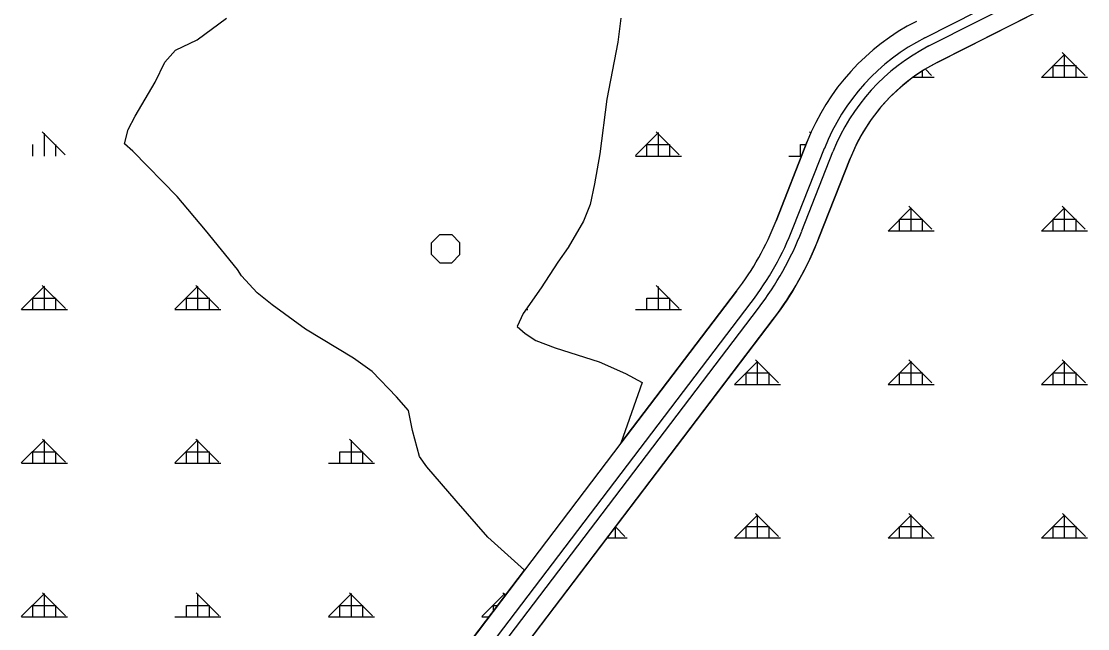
# Model space of a CAD drawing. Extents: x 410727 to 412947, y 4463506 to 4466382.
# Drawn here: x 411164.8 to 411512.1, y 4464293.6 to 4464491.3 of the extents above; entities that cross this region are included whole.
import ezdxf

# ---------------------------------------------------------------- set-up
doc = ezdxf.new("R2010")
doc.units = 0
for name, color, linetype in [('ADAKENARI', 7, 'Continuous'), ('KALDIRIM', 7, 'Continuous'), ('PL_AYA_ORMAN', 7, 'Continuous'), ('PL_KA_TARIM_DIGER', 7, 'Continuous'), ('TR_ORMAN', 7, 'Continuous'), ('TR_TARIMALANI', 7, 'Continuous')]:
    doc.layers.add(name, color=color, linetype=linetype)

msp = doc.modelspace()

# ---------------------------------------------------------------- linework, layer by layer
at = {"layer": 'ADAKENARI'}
for p, q in [((411463.15, 4464477.88), (411505.61, 4464499.44)), ((411420.79, 4464452.11), (411410.65, 4464426.31)), ((411424.61, 4464420.82), (411434.75, 4464446.63)), ((411397.76, 4464403.39), (411360.12, 4464353.9)), ((411241.35, 4464173), (411409.7, 4464394.31)), ((411360.12, 4464353.9), (411328.74, 4464312.66)), ((411328.74, 4464312.66), (411229.41, 4464182.08))]:
    msp.add_line(p, q, dxfattribs=at)
for centre, radius, start, end in [((411490.06, 4464424.9), 74.42, 116.9217, 158.5523), ((411490.06, 4464424.9), 74.42, 116.9217, 158.5523), ((411490.06, 4464424.9), 59.42, 116.9217, 158.5523), ((411490.06, 4464424.9), 59.42, 116.9217, 158.5523), ((411321.69, 4464461.25), 95.58, 322.7403, 338.5523), ((411321.69, 4464461.25), 95.58, 322.7403, 338.5523), ((411321.69, 4464461.25), 110.58, 322.7403, 338.5523), ((411321.69, 4464461.25), 110.58, 322.7403, 338.5523)]:
    msp.add_arc(centre, radius, start, end, dxfattribs=at)
at = {"layer": 'KALDIRIM'}
for p, q in [((411459.08, 4464485.91), (411501.54, 4464507.47)), ((411460.44, 4464483.23), (411502.89, 4464504.79)), ((411416.24, 4464424.11), (411426.37, 4464449.92)), ((411419.03, 4464423.02), (411429.17, 4464448.82)), ((411234.19, 4464178.45), (411402.54, 4464399.76)), ((411236.58, 4464176.63), (411404.93, 4464397.94))]:
    msp.add_line(p, q, dxfattribs=at)
for centre, radius, start, end in [((411490.06, 4464424.9), 68.42, 116.9217, 158.5523), ((411490.06, 4464424.9), 68.42, 116.9217, 158.5523), ((411490.06, 4464424.9), 65.42, 116.9217, 158.5523), ((411490.06, 4464424.9), 65.42, 116.9217, 158.5523), ((411321.69, 4464461.25), 101.58, 322.7403, 338.5523), ((411321.69, 4464461.25), 101.58, 322.7403, 338.5523), ((411321.69, 4464461.25), 104.58, 322.7403, 338.5523), ((411321.69, 4464461.25), 104.58, 322.7403, 338.5523)]:
    msp.add_arc(centre, radius, start, end, dxfattribs=at)
at = {"layer": 'PL_AYA_ORMAN'}
for points in [[(411505.61, 4464499.44), (411463.15, 4464477.88), (411458.97, 4464475.54), (411454.98, 4464472.87), (411451.23, 4464469.88), (411447.73, 4464466.61), (411444.5, 4464463.06), (411441.58, 4464459.26), (411438.96, 4464455.24), (411436.68, 4464451.02), (411434.75, 4464446.63), (411424.61, 4464420.82), (411423.16, 4464417.3), (411421.58, 4464413.82), (411419.88, 4464410.41), (411418.07, 4464407.05), (411416.15, 4464403.76), (411414.11, 4464400.53), (411411.96, 4464397.38), (411409.7, 4464394.31), (411241.35, 4464173)], [(411229.41, 4464182.08), (411328.74, 4464312.66), (411316.7, 4464323.34), (411306.44, 4464335.17), (411296.84, 4464346.23), (411294.5, 4464349.61), (411292.16, 4464358.06), (411290.87, 4464364.57), (411286.97, 4464368.99), (411279.05, 4464377.31), (411272.95, 4464381.61), (411257.38, 4464391.1), (411246.47, 4464399.03), (411241.67, 4464402.93), (411236.48, 4464408.4), (411235.18, 4464410.48), (411224.75, 4464423.33), (411215.6, 4464434.23), (411201.1, 4464448.95), (411198.43, 4464451.43), (411199.57, 4464456.02), (411201.86, 4464460.41), (411208.35, 4464471.5), (411211.59, 4464478), (411215.02, 4464481.82), (411222.08, 4464485.26), (411231.62, 4464492.34)], [(411360.03, 4464492.26), (411359.14, 4464484.43), (411355.53, 4464465.93), (411353.28, 4464448.11), (411351.48, 4464438.41), (411350.13, 4464431.64), (411347.88, 4464426.22), (411342.92, 4464417.65), (411339.55, 4464412.91), (411334.14, 4464404.56), (411328.29, 4464396.21), (411326.26, 4464391.93), (411328.96, 4464389.67), (411332.34, 4464387.41), (411338.65, 4464384.93), (411353.06, 4464380.42), (411361.61, 4464376.58), (411367.02, 4464373.65), (411360.12, 4464353.9), (411397.76, 4464403.39)], [(411410.65, 4464426.31), (411420.79, 4464452.11)]]:
    msp.add_lwpolyline(points, dxfattribs=at)
for centre, radius, start, end in [((411490.06, 4464424.9), 74.42, 116.9217, 158.5523), ((411321.69, 4464461.25), 95.58, 322.7403, 338.5523)]:
    msp.add_arc(centre, radius, start, end, dxfattribs=at)
at = {"layer": 'PL_KA_TARIM_DIGER'}
msp.add_lwpolyline([(411360.03, 4464492.26), (411359.14, 4464484.43), (411355.53, 4464465.93), (411353.28, 4464448.11), (411351.48, 4464438.41), (411350.13, 4464431.64), (411347.88, 4464426.22), (411342.92, 4464417.65), (411339.55, 4464412.91), (411334.14, 4464404.56), (411328.29, 4464396.21), (411326.26, 4464391.93), (411328.96, 4464389.67), (411332.34, 4464387.41), (411338.65, 4464384.93), (411353.06, 4464380.42), (411361.61, 4464376.58), (411367.02, 4464373.65), (411360.12, 4464353.9), (411328.74, 4464312.66), (411316.7, 4464323.34), (411306.44, 4464335.17), (411296.84, 4464346.23), (411294.5, 4464349.61), (411292.16, 4464358.06), (411290.87, 4464364.57), (411286.97, 4464368.99), (411279.05, 4464377.31), (411272.95, 4464381.61), (411257.38, 4464391.1), (411246.47, 4464399.03), (411241.67, 4464402.93), (411236.48, 4464408.4), (411235.18, 4464410.48), (411224.75, 4464423.33), (411215.6, 4464434.23), (411201.1, 4464448.95), (411198.43, 4464451.43), (411199.57, 4464456.02), (411201.86, 4464460.41), (411208.35, 4464471.5), (411211.59, 4464478), (411215.02, 4464481.82), (411222.08, 4464485.26), (411231.62, 4464492.34)], dxfattribs=at)
at = {"layer": 'TR_ORMAN'}
for p, q in [((411497.12, 4464473), (411504.62, 4464480.5)), ((411497.12, 4464473), (411504.62, 4464480.5)), ((411497.12, 4464473), (411504.62, 4464480.5)), ((411497.12, 4464473), (411504.62, 4464480.5)), ((411511.3, 4464473.65), (411503.8, 4464481.15)), ((411511.3, 4464473.65), (411503.8, 4464481.15)), ((411511.3, 4464473.65), (411503.8, 4464481.15)), ((411511.3, 4464473.65), (411503.8, 4464481.15)), ((411504.62, 4464473.09), (411504.62, 4464480.59)), ((411504.62, 4464473.09), (411504.62, 4464480.59)), ((411504.62, 4464473.09), (411504.62, 4464480.59)), ((411504.62, 4464473.09), (411504.62, 4464480.59)), ((411500.87, 4464473.09), (411500.87, 4464476.84)), ((411500.87, 4464476.84), (411508.37, 4464476.84)), ((411500.87, 4464473.09), (411500.87, 4464476.84)), ((411500.87, 4464476.84), (411508.37, 4464476.84)), ((411500.87, 4464473.09), (411500.87, 4464476.84)), ((411500.87, 4464476.84), (411508.37, 4464476.84)), ((411500.87, 4464473.09), (411500.87, 4464476.84)), ((411500.87, 4464476.84), (411508.37, 4464476.84)), ((411508.37, 4464473.09), (411508.37, 4464476.84)), ((411508.37, 4464473.09), (411508.37, 4464476.84)), ((411508.37, 4464473.09), (411508.37, 4464476.84)), ((411508.37, 4464473.09), (411508.37, 4464476.84)), ((411455.32, 4464473.09), (411462.12, 4464473.09)), ((411455.32, 4464473.09), (411462.12, 4464473.09)), ((411455.32, 4464473.09), (411462.12, 4464473.09)), ((411455.32, 4464473.09), (411462.12, 4464473.09)), ((411458.37, 4464473.09), (411458.37, 4464475.14)), ((411458.37, 4464473.09), (411458.37, 4464475.14)), ((411458.37, 4464473.09), (411458.37, 4464475.14)), ((411458.37, 4464473.09), (411458.37, 4464475.14)), ((411461.31, 4464473.65), (411459.26, 4464475.7)), ((411461.31, 4464473.65), (411459.26, 4464475.7)), ((411461.31, 4464473.65), (411459.26, 4464475.7)), ((411461.31, 4464473.65), (411459.26, 4464475.7)), ((411497.12, 4464473.09), (411512.12, 4464473.09)), ((411497.12, 4464473.09), (411512.12, 4464473.09)), ((411497.12, 4464473.09), (411512.12, 4464473.09)), ((411497.12, 4464473.09), (411512.12, 4464473.09)), ((411179.11, 4464447.77), (411171.61, 4464455.27)), ((411172.31, 4464447.41), (411172.31, 4464454.91)), ((411364.8, 4464447.54), (411372.3, 4464455.03)), ((411364.8, 4464447.54), (411372.3, 4464455.03)), ((411379.08, 4464447.77), (411371.58, 4464455.27)), ((411372.31, 4464447.41), (411372.31, 4464454.91)), ((411421.99, 4464454.86), (411421.57, 4464455.27)), ((411421.99, 4464454.86), (411421.57, 4464455.27)), ((411168.56, 4464447.41), (411168.56, 4464451.16)), ((411176.06, 4464447.41), (411176.06, 4464451.16)), ((411368.56, 4464447.41), (411368.56, 4464451.16)), ((411368.56, 4464451.16), (411376.06, 4464451.16)), ((411368.56, 4464451.16), (411376.06, 4464451.16)), ((411376.06, 4464447.41), (411376.06, 4464451.16)), ((411418.56, 4464447.41), (411418.56, 4464451.16)), ((411418.56, 4464451.16), (411420.41, 4464451.16)), ((411418.56, 4464451.16), (411420.41, 4464451.16)), ((411364.81, 4464447.41), (411379.81, 4464447.41)), ((411364.81, 4464447.41), (411379.81, 4464447.41)), ((411414.81, 4464447.41), (411418.94, 4464447.41)), ((411414.81, 4464447.41), (411418.94, 4464447.41)), ((411461.34, 4464423.62), (411453.84, 4464431.12)), ((411461.34, 4464423.62), (411453.84, 4464431.12)), ((411461.34, 4464423.62), (411453.84, 4464431.12)), ((411461.34, 4464423.62), (411453.84, 4464431.12)), ((411454.62, 4464423.09), (411454.62, 4464430.59)), ((411454.62, 4464423.09), (411454.62, 4464430.59)), ((411454.62, 4464423.09), (411454.62, 4464430.59)), ((411454.62, 4464423.09), (411454.62, 4464430.59)), ((411511.33, 4464423.62), (411503.83, 4464431.12)), ((411511.33, 4464423.62), (411503.83, 4464431.12)), ((411511.33, 4464423.62), (411503.83, 4464431.12)), ((411511.33, 4464423.62), (411503.83, 4464431.12)), ((411504.62, 4464423.09), (411504.62, 4464430.59)), ((411504.62, 4464423.09), (411504.62, 4464430.59)), ((411504.62, 4464423.09), (411504.62, 4464430.59)), ((411504.62, 4464423.09), (411504.62, 4464430.59)), ((411447.12, 4464423), (411454.62, 4464430.5)), ((411447.12, 4464423), (411454.62, 4464430.5)), ((411447.12, 4464423), (411454.62, 4464430.5)), ((411447.12, 4464423), (411454.62, 4464430.5)), ((411497.12, 4464423.01), (411504.62, 4464430.51)), ((411497.12, 4464423.01), (411504.62, 4464430.51)), ((411497.12, 4464423.01), (411504.62, 4464430.51)), ((411497.12, 4464423.01), (411504.62, 4464430.51)), ((411450.87, 4464423.09), (411450.87, 4464426.84)), ((411450.87, 4464426.84), (411458.37, 4464426.84)), ((411450.87, 4464423.09), (411450.87, 4464426.84)), ((411450.87, 4464426.84), (411458.37, 4464426.84)), ((411450.87, 4464423.09), (411450.87, 4464426.84)), ((411450.87, 4464426.84), (411458.37, 4464426.84)), ((411450.87, 4464423.09), (411450.87, 4464426.84)), ((411450.87, 4464426.84), (411458.37, 4464426.84)), ((411458.37, 4464423.09), (411458.37, 4464426.84)), ((411458.37, 4464423.09), (411458.37, 4464426.84)), ((411458.37, 4464423.09), (411458.37, 4464426.84)), ((411458.37, 4464423.09), (411458.37, 4464426.84)), ((411500.87, 4464423.09), (411500.87, 4464426.84)), ((411500.87, 4464426.84), (411508.37, 4464426.84)), ((411500.87, 4464423.09), (411500.87, 4464426.84)), ((411500.87, 4464426.84), (411508.37, 4464426.84)), ((411500.87, 4464423.09), (411500.87, 4464426.84)), ((411500.87, 4464426.84), (411508.37, 4464426.84)), ((411500.87, 4464423.09), (411500.87, 4464426.84)), ((411500.87, 4464426.84), (411508.37, 4464426.84)), ((411508.37, 4464423.09), (411508.37, 4464426.84)), ((411508.37, 4464423.09), (411508.37, 4464426.84)), ((411508.37, 4464423.09), (411508.37, 4464426.84)), ((411508.37, 4464423.09), (411508.37, 4464426.84)), ((411447.12, 4464423.09), (411462.12, 4464423.09)), ((411447.12, 4464423.09), (411462.12, 4464423.09)), ((411447.12, 4464423.09), (411462.12, 4464423.09)), ((411447.12, 4464423.09), (411462.12, 4464423.09)), ((411497.12, 4464423.09), (411512.12, 4464423.09)), ((411497.12, 4464423.09), (411512.12, 4464423.09)), ((411497.12, 4464423.09), (411512.12, 4464423.09)), ((411497.12, 4464423.09), (411512.12, 4464423.09)), ((411164.8, 4464397.51), (411172.3, 4464405.01)), ((411179.14, 4464397.75), (411171.64, 4464405.25)), ((411172.31, 4464397.41), (411172.31, 4464404.91)), ((411214.8, 4464397.52), (411222.3, 4464405.02)), ((411229.13, 4464397.75), (411221.64, 4464405.25)), ((411222.31, 4464397.41), (411222.31, 4464404.91)), ((411379.11, 4464397.75), (411371.61, 4464405.25)), ((411372.31, 4464397.41), (411372.31, 4464404.91)), ((411168.56, 4464397.41), (411168.56, 4464401.16)), ((411168.56, 4464401.16), (411176.06, 4464401.16)), ((411176.06, 4464397.41), (411176.06, 4464401.16)), ((411218.56, 4464397.41), (411218.56, 4464401.16)), ((411218.56, 4464401.16), (411226.06, 4464401.16)), ((411226.06, 4464397.41), (411226.06, 4464401.16)), ((411368.56, 4464397.41), (411368.56, 4464401.16)), ((411368.56, 4464401.16), (411376.06, 4464401.16)), ((411368.56, 4464401.16), (411376.06, 4464401.16)), ((411376.06, 4464397.41), (411376.06, 4464401.16)), ((411164.81, 4464397.41), (411179.81, 4464397.41)), ((411214.81, 4464397.41), (411229.81, 4464397.41)), ((411329.13, 4464397.41), (411329.81, 4464397.41)), ((411329.13, 4464397.41), (411329.81, 4464397.41)), ((411364.81, 4464397.41), (411379.81, 4464397.41)), ((411364.81, 4464397.41), (411379.81, 4464397.41)), ((411397.12, 4464373), (411404.62, 4464380.5)), ((411397.12, 4464373), (411404.62, 4464380.5)), ((411397.12, 4464373), (411404.62, 4464380.5)), ((411397.12, 4464373), (411404.62, 4464380.5)), ((411411.38, 4464373.6), (411403.88, 4464381.1)), ((411411.38, 4464373.6), (411403.88, 4464381.1)), ((411411.38, 4464373.6), (411403.88, 4464381.1)), ((411411.38, 4464373.6), (411403.88, 4464381.1)), ((411404.62, 4464373.09), (411404.62, 4464380.59)), ((411404.62, 4464373.09), (411404.62, 4464380.59)), ((411404.62, 4464373.09), (411404.62, 4464380.59)), ((411404.62, 4464373.09), (411404.62, 4464380.59)), ((411447.12, 4464373.01), (411454.62, 4464380.51)), ((411447.12, 4464373.01), (411454.62, 4464380.51)), ((411447.12, 4464373.01), (411454.62, 4464380.51)), ((411447.12, 4464373.01), (411454.62, 4464380.51)), ((411461.37, 4464373.6), (411453.87, 4464381.1)), ((411461.37, 4464373.6), (411453.87, 4464381.1)), ((411461.37, 4464373.6), (411453.87, 4464381.1)), ((411461.37, 4464373.6), (411453.87, 4464381.1)), ((411454.62, 4464373.09), (411454.62, 4464380.59)), ((411454.62, 4464373.09), (411454.62, 4464380.59)), ((411454.62, 4464373.09), (411454.62, 4464380.59)), ((411454.62, 4464373.09), (411454.62, 4464380.59)), ((411497.12, 4464373.02), (411504.62, 4464380.52)), ((411497.12, 4464373.02), (411504.62, 4464380.52)), ((411497.12, 4464373.02), (411504.62, 4464380.52)), ((411497.12, 4464373.02), (411504.62, 4464380.52)), ((411511.37, 4464373.6), (411503.87, 4464381.1)), ((411511.37, 4464373.6), (411503.87, 4464381.1)), ((411511.37, 4464373.6), (411503.87, 4464381.1)), ((411511.37, 4464373.6), (411503.87, 4464381.1)), ((411504.62, 4464373.09), (411504.62, 4464380.59)), ((411504.62, 4464373.09), (411504.62, 4464380.59)), ((411504.62, 4464373.09), (411504.62, 4464380.59)), ((411504.62, 4464373.09), (411504.62, 4464380.59)), ((411400.87, 4464373.09), (411400.87, 4464376.84)), ((411400.87, 4464376.84), (411408.37, 4464376.84)), ((411400.87, 4464373.09), (411400.87, 4464376.84)), ((411400.87, 4464376.84), (411408.37, 4464376.84)), ((411400.87, 4464373.09), (411400.87, 4464376.84)), ((411400.87, 4464376.84), (411408.37, 4464376.84)), ((411400.87, 4464373.09), (411400.87, 4464376.84)), ((411400.87, 4464376.84), (411408.37, 4464376.84)), ((411408.37, 4464373.09), (411408.37, 4464376.84)), ((411408.37, 4464373.09), (411408.37, 4464376.84)), ((411408.37, 4464373.09), (411408.37, 4464376.84)), ((411408.37, 4464373.09), (411408.37, 4464376.84)), ((411450.87, 4464373.09), (411450.87, 4464376.84)), ((411450.87, 4464376.84), (411458.37, 4464376.84)), ((411450.87, 4464373.09), (411450.87, 4464376.84)), ((411450.87, 4464376.84), (411458.37, 4464376.84)), ((411450.87, 4464373.09), (411450.87, 4464376.84)), ((411450.87, 4464376.84), (411458.37, 4464376.84)), ((411450.87, 4464373.09), (411450.87, 4464376.84)), ((411450.87, 4464376.84), (411458.37, 4464376.84)), ((411458.37, 4464373.09), (411458.37, 4464376.84)), ((411458.37, 4464373.09), (411458.37, 4464376.84)), ((411458.37, 4464373.09), (411458.37, 4464376.84)), ((411458.37, 4464373.09), (411458.37, 4464376.84)), ((411500.87, 4464373.09), (411500.87, 4464376.84)), ((411500.87, 4464376.84), (411508.37, 4464376.84)), ((411500.87, 4464373.09), (411500.87, 4464376.84)), ((411500.87, 4464376.84), (411508.37, 4464376.84)), ((411500.87, 4464373.09), (411500.87, 4464376.84)), ((411500.87, 4464376.84), (411508.37, 4464376.84)), ((411500.87, 4464373.09), (411500.87, 4464376.84)), ((411500.87, 4464376.84), (411508.37, 4464376.84)), ((411508.37, 4464373.09), (411508.37, 4464376.84)), ((411508.37, 4464373.09), (411508.37, 4464376.84)), ((411508.37, 4464373.09), (411508.37, 4464376.84)), ((411508.37, 4464373.09), (411508.37, 4464376.84)), ((411397.12, 4464373.09), (411412.12, 4464373.09)), ((411397.12, 4464373.09), (411412.12, 4464373.09)), ((411397.12, 4464373.09), (411412.12, 4464373.09)), ((411397.12, 4464373.09), (411412.12, 4464373.09)), ((411447.12, 4464373.09), (411462.12, 4464373.09)), ((411447.12, 4464373.09), (411462.12, 4464373.09)), ((411447.12, 4464373.09), (411462.12, 4464373.09)), ((411447.12, 4464373.09), (411462.12, 4464373.09)), ((411497.12, 4464373.09), (411512.12, 4464373.09)), ((411497.12, 4464373.09), (411512.12, 4464373.09)), ((411497.12, 4464373.09), (411512.12, 4464373.09)), ((411497.12, 4464373.09), (411512.12, 4464373.09)), ((411164.8, 4464347.52), (411172.3, 4464355.02)), ((411179.17, 4464347.72), (411171.67, 4464355.22)), ((411172.31, 4464347.41), (411172.31, 4464354.91)), ((411214.8, 4464347.53), (411222.3, 4464355.03)), ((411229.17, 4464347.72), (411221.67, 4464355.22)), ((411222.31, 4464347.41), (411222.31, 4464354.91)), ((411279.16, 4464347.72), (411271.66, 4464355.22)), ((411272.31, 4464347.41), (411272.31, 4464354.91)), ((411168.56, 4464347.41), (411168.56, 4464351.16)), ((411168.56, 4464351.16), (411176.06, 4464351.16)), ((411176.06, 4464347.41), (411176.06, 4464351.16)), ((411218.56, 4464347.41), (411218.56, 4464351.16)), ((411218.56, 4464351.16), (411226.06, 4464351.16)), ((411226.06, 4464347.41), (411226.06, 4464351.16)), ((411268.56, 4464347.41), (411268.56, 4464351.16)), ((411268.56, 4464351.16), (411276.06, 4464351.16)), ((411276.06, 4464347.41), (411276.06, 4464351.16)), ((411164.81, 4464347.41), (411179.81, 4464347.41)), ((411214.81, 4464347.41), (411229.81, 4464347.41)), ((411264.81, 4464347.41), (411279.81, 4464347.41)), ((411397.12, 4464323.01), (411404.62, 4464330.51)), ((411397.12, 4464323.01), (411404.62, 4464330.51)), ((411397.12, 4464323.01), (411404.62, 4464330.51)), ((411397.12, 4464323.01), (411404.62, 4464330.51)), ((411411.41, 4464323.58), (411403.91, 4464331.07)), ((411411.41, 4464323.58), (411403.91, 4464331.07)), ((411411.41, 4464323.58), (411403.91, 4464331.07)), ((411411.41, 4464323.58), (411403.91, 4464331.07)), ((411404.62, 4464323.09), (411404.62, 4464330.59)), ((411404.62, 4464323.09), (411404.62, 4464330.59)), ((411404.62, 4464323.09), (411404.62, 4464330.59)), ((411404.62, 4464323.09), (411404.62, 4464330.59)), ((411447.12, 4464323.02), (411454.62, 4464330.52)), ((411447.12, 4464323.02), (411454.62, 4464330.52)), ((411447.12, 4464323.02), (411454.62, 4464330.52)), ((411447.12, 4464323.02), (411454.62, 4464330.52)), ((411461.4, 4464323.58), (411453.91, 4464331.07)), ((411461.4, 4464323.58), (411453.91, 4464331.07)), ((411461.4, 4464323.58), (411453.91, 4464331.07)), ((411461.4, 4464323.58), (411453.91, 4464331.07)), ((411454.62, 4464323.09), (411454.62, 4464330.59)), ((411454.62, 4464323.09), (411454.62, 4464330.59)), ((411454.62, 4464323.09), (411454.62, 4464330.59)), ((411454.62, 4464323.09), (411454.62, 4464330.59)), ((411497.12, 4464323.02), (411504.62, 4464330.52)), ((411497.12, 4464323.02), (411504.62, 4464330.52)), ((411497.12, 4464323.02), (411504.62, 4464330.52)), ((411497.12, 4464323.02), (411504.62, 4464330.52)), ((411511.4, 4464323.58), (411503.9, 4464331.07)), ((411511.4, 4464323.58), (411503.9, 4464331.07)), ((411511.4, 4464323.58), (411503.9, 4464331.07)), ((411511.4, 4464323.58), (411503.9, 4464331.07)), ((411504.62, 4464323.09), (411504.62, 4464330.59)), ((411504.62, 4464323.09), (411504.62, 4464330.59)), ((411504.62, 4464323.09), (411504.62, 4464330.59)), ((411504.62, 4464323.09), (411504.62, 4464330.59)), ((411361.42, 4464323.58), (411358.28, 4464326.71)), ((411361.42, 4464323.58), (411358.28, 4464326.71)), ((411361.42, 4464323.58), (411358.28, 4464326.71)), ((411361.42, 4464323.58), (411358.28, 4464326.71)), ((411358.37, 4464323.09), (411358.37, 4464326.83)), ((411358.37, 4464323.09), (411358.37, 4464326.83)), ((411358.37, 4464323.09), (411358.37, 4464326.83)), ((411358.37, 4464323.09), (411358.37, 4464326.83)), ((411400.87, 4464323.09), (411400.87, 4464326.84)), ((411400.87, 4464326.84), (411408.37, 4464326.84)), ((411400.87, 4464323.09), (411400.87, 4464326.84)), ((411400.87, 4464326.84), (411408.37, 4464326.84)), ((411400.87, 4464323.09), (411400.87, 4464326.84)), ((411400.87, 4464326.84), (411408.37, 4464326.84)), ((411400.87, 4464323.09), (411400.87, 4464326.84)), ((411400.87, 4464326.84), (411408.37, 4464326.84)), ((411408.37, 4464323.09), (411408.37, 4464326.84)), ((411408.37, 4464323.09), (411408.37, 4464326.84)), ((411408.37, 4464323.09), (411408.37, 4464326.84)), ((411408.37, 4464323.09), (411408.37, 4464326.84)), ((411450.87, 4464323.09), (411450.87, 4464326.84)), ((411450.87, 4464326.84), (411458.37, 4464326.84)), ((411450.87, 4464323.09), (411450.87, 4464326.84)), ((411450.87, 4464326.84), (411458.37, 4464326.84)), ((411450.87, 4464323.09), (411450.87, 4464326.84)), ((411450.87, 4464326.84), (411458.37, 4464326.84)), ((411450.87, 4464323.09), (411450.87, 4464326.84)), ((411450.87, 4464326.84), (411458.37, 4464326.84)), ((411458.37, 4464323.09), (411458.37, 4464326.84)), ((411458.37, 4464323.09), (411458.37, 4464326.84)), ((411458.37, 4464323.09), (411458.37, 4464326.84)), ((411458.37, 4464323.09), (411458.37, 4464326.84)), ((411500.87, 4464323.09), (411500.87, 4464326.84)), ((411500.87, 4464326.84), (411508.37, 4464326.84)), ((411500.87, 4464323.09), (411500.87, 4464326.84)), ((411500.87, 4464326.84), (411508.37, 4464326.84)), ((411500.87, 4464323.09), (411500.87, 4464326.84)), ((411500.87, 4464326.84), (411508.37, 4464326.84)), ((411500.87, 4464323.09), (411500.87, 4464326.84)), ((411500.87, 4464326.84), (411508.37, 4464326.84)), ((411508.37, 4464323.09), (411508.37, 4464326.84)), ((411508.37, 4464323.09), (411508.37, 4464326.84)), ((411508.37, 4464323.09), (411508.37, 4464326.84)), ((411508.37, 4464323.09), (411508.37, 4464326.84)), ((411355.53, 4464323.09), (411362.12, 4464323.09)), ((411355.53, 4464323.09), (411362.12, 4464323.09)), ((411355.53, 4464323.09), (411362.12, 4464323.09)), ((411355.53, 4464323.09), (411362.12, 4464323.09)), ((411397.12, 4464323.09), (411412.12, 4464323.09)), ((411397.12, 4464323.09), (411412.12, 4464323.09)), ((411397.12, 4464323.09), (411412.12, 4464323.09)), ((411397.12, 4464323.09), (411412.12, 4464323.09)), ((411447.12, 4464323.09), (411462.12, 4464323.09)), ((411447.12, 4464323.09), (411462.12, 4464323.09)), ((411447.12, 4464323.09), (411462.12, 4464323.09)), ((411447.12, 4464323.09), (411462.12, 4464323.09)), ((411497.12, 4464323.09), (411512.12, 4464323.09)), ((411497.12, 4464323.09), (411512.12, 4464323.09)), ((411497.12, 4464323.09), (411512.12, 4464323.09)), ((411497.12, 4464323.09), (411512.12, 4464323.09)), ((411164.8, 4464297.53), (411172.3, 4464305.03)), ((411179.21, 4464297.7), (411171.71, 4464305.2)), ((411172.31, 4464297.41), (411172.31, 4464304.91)), ((411229.2, 4464297.7), (411221.7, 4464305.2)), ((411222.31, 4464297.41), (411222.31, 4464304.91)), ((411264.8, 4464297.54), (411272.3, 4464305.04)), ((411279.19, 4464297.7), (411271.69, 4464305.2)), ((411272.31, 4464297.41), (411272.31, 4464304.91)), ((411314.8, 4464297.55), (411322.3, 4464305.05)), ((411322.47, 4464304.41), (411321.68, 4464305.2)), ((411322.31, 4464304.2), (411322.31, 4464304.91)), ((411168.56, 4464297.41), (411168.56, 4464301.16)), ((411168.56, 4464301.16), (411176.06, 4464301.16)), ((411176.06, 4464297.41), (411176.06, 4464301.16)), ((411218.56, 4464297.41), (411218.56, 4464301.16)), ((411218.56, 4464301.16), (411226.06, 4464301.16)), ((411226.06, 4464297.41), (411226.06, 4464301.16)), ((411268.56, 4464297.41), (411268.56, 4464301.16)), ((411268.56, 4464301.16), (411276.06, 4464301.16)), ((411276.06, 4464297.41), (411276.06, 4464301.16)), ((411318.56, 4464299.27), (411318.56, 4464301.16)), ((411318.56, 4464301.16), (411320, 4464301.16)), ((411164.81, 4464297.41), (411179.81, 4464297.41)), ((411214.81, 4464297.41), (411229.81, 4464297.41)), ((411264.81, 4464297.41), (411279.81, 4464297.41)), ((411314.81, 4464297.41), (411317.14, 4464297.41))]:
    msp.add_line(p, q, dxfattribs=at)
at = {"layer": 'TR_TARIMALANI'}
for p, q in [((411298.43, 4464419.2), (411301.13, 4464421.9)), ((411301.14, 4464421.91), (411304.97, 4464421.91)), ((411307.68, 4464419.2), (411304.97, 4464421.9)), ((411298.43, 4464415.37), (411298.43, 4464419.2)), ((411307.68, 4464415.37), (411307.68, 4464419.2)), ((411301.14, 4464412.66), (411298.43, 4464415.36)), ((411304.97, 4464412.66), (411307.67, 4464415.36)), ((411301.14, 4464412.66), (411304.97, 4464412.66))]:
    msp.add_line(p, q, dxfattribs=at)

doc.saveas('drawing.dxf')
